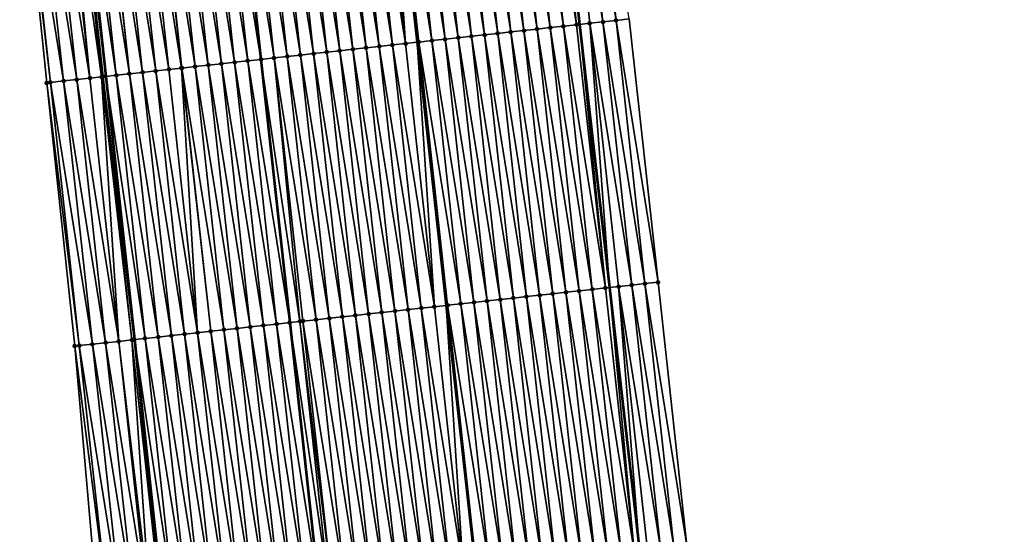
# Model space of a CAD drawing. Header units: feet. Extents: x 2010743 to 2022806, y 818705 to 837694.
# Tile 275 of 531: x 2011513 to 2011587, y 827639 to 827678. Entities that reach past the tile are written whole.
import ezdxf

# ---------------------------------------------------------------- set-up
doc = ezdxf.new("R2010")
doc.units = ezdxf.units.FT
doc.header["$MEASUREMENT"] = 0
for name, color, linetype, lineweight in [('EP_Travel Lane', 172, 'Continuous', 53), ('Road Shots', 141, 'Continuous', 100), ('STRIPING', 60, 'Continuous', 53)]:
    doc.layers.add(name, color=color, linetype=linetype, lineweight=lineweight)
doc.layers.add('I-77-MM17-21_NB-Surface-Border', color=7, linetype='Continuous')
doc.layers.add('I-77-MM17-21_NB-Surface-TIN', color=7, linetype='Continuous')

msp = doc.modelspace()

# ---------------------------------------------------------------- linework, layer by layer
at = {"layer": 'EP_Travel Lane'}
for points in [[(2011553.074, 827697.268, 307.426), (2011555.334, 827677.396, 307.383), (2011557.595, 827657.524, 307.343), (2011559.855, 827637.652, 307.312), (2011562.1, 827618.043, 307.245), (2011564.435, 827598.18, 307.208), (2011566.771, 827578.316, 307.155), (2011569.106, 827558.453, 307.151), (2011571.645, 827538.982, 307.149), (2011574.4, 827519.173, 307.154), (2011577.155, 827499.364, 307.134), (2011579.91, 827479.554, 307.136), (2011582.754, 827460.029, 307.132)], [(2011517.375, 827693.356, 308.796), (2011519.531, 827673.472, 308.758), (2011521.687, 827653.589, 308.743), (2011523.844, 827633.706, 308.708), (2011526.074, 827613.668, 308.689), (2011528.484, 827593.813, 308.658), (2011530.894, 827573.959, 308.62), (2011533.304, 827554.105, 308.612), (2011535.929, 827534.05, 308.588), (2011538.665, 827514.238, 308.571), (2011541.401, 827494.426, 308.566), (2011544.137, 827474.614, 308.56), (2011547.036, 827454.656, 308.531)]]:
    msp.add_polyline3d(points, dxfattribs=at)
at = {"layer": 'I-77-MM17-21_NB-Surface-Border', "color": 3, "linetype": 'Continuous', "lineweight": -3}
for points in [[(2011542.884, 827454.032, 308.661), (2011539.718, 827474.004, 308.687), (2011536.615, 827493.765, 308.693), (2011533.687, 827513.55, 308.688), (2011530.903, 827533.356, 308.721), (2011528.079, 827553.47, 308.74), (2011525.304, 827573.28, 308.763), (2011522.985, 827593.146, 308.791), (2011520.996, 827613.051, 308.827), (2011518.923, 827633.166, 308.818), (2011517.185, 827653.096, 308.822), (2011515.061, 827672.983, 308.835), (2011513.019, 827692.879, 308.877)], [(2011559.083, 827677.807, 307.222), (2011561.26, 827657.926, 307.171), (2011563.438, 827638.045, 307.13), (2011566.623, 827618.592, 307.05), (2011570.025, 827598.859, 306.981), (2011572.435, 827579.004, 306.928), (2011574.845, 827559.15, 306.933), (2011577.385, 827539.775, 306.934), (2011580.12, 827519.963, 306.94), (2011581.866, 827500.014, 306.955), (2011584.602, 827480.202, 306.948), (2011587.43, 827460.733, 306.939)]]:
    msp.add_polyline3d(points, dxfattribs=at)
at = {"layer": 'I-77-MM17-21_NB-Surface-TIN', "color": 128, "linetype": 'Continuous', "lineweight": -3}
for points in [[(2011558.088, 827677.698, 307.262), (2011555.911, 827697.579, 307.312), (2011554.917, 827697.47, 307.348)], [(2011558.088, 827677.698, 307.262), (2011559.083, 827677.807, 307.222), (2011555.911, 827697.579, 307.312)], [(2011551.13, 827676.936, 307.567), (2011548.952, 827696.817, 307.609), (2011547.958, 827696.708, 307.645)], [(2011552.124, 827677.044, 307.531), (2011549.946, 827696.926, 307.57), (2011548.952, 827696.817, 307.609)], [(2011551.13, 827676.936, 307.567), (2011552.124, 827677.044, 307.531), (2011548.952, 827696.817, 307.609)], [(2011553.118, 827677.153, 307.494), (2011550.94, 827697.034, 307.532), (2011549.946, 827696.926, 307.57)], [(2011552.124, 827677.044, 307.531), (2011553.118, 827677.153, 307.494), (2011549.946, 827696.926, 307.57)], [(2011554.112, 827677.262, 307.449), (2011551.934, 827697.143, 307.489), (2011550.94, 827697.034, 307.532)], [(2011553.118, 827677.153, 307.494), (2011554.112, 827677.262, 307.449), (2011550.94, 827697.034, 307.532)], [(2011555.106, 827677.371, 307.394), (2011552.929, 827697.252, 307.433), (2011551.934, 827697.143, 307.489)], [(2011554.112, 827677.262, 307.449), (2011555.106, 827677.371, 307.394), (2011551.934, 827697.143, 307.489)], [(2011555.106, 827677.371, 307.394), (2011553.074, 827697.268, 307.426), (2011552.929, 827697.252, 307.433)], [(2011553.923, 827697.361, 307.384), (2011553.074, 827697.268, 307.426), (2011555.334, 827677.396, 307.383)], [(2011555.106, 827677.371, 307.394), (2011555.334, 827677.396, 307.383), (2011553.074, 827697.268, 307.426)], [(2011557.094, 827677.589, 307.302), (2011554.917, 827697.47, 307.348), (2011553.923, 827697.361, 307.384)], [(2011556.1, 827677.48, 307.344), (2011553.923, 827697.361, 307.384), (2011555.334, 827677.396, 307.383)], [(2011556.1, 827677.48, 307.344), (2011557.094, 827677.589, 307.302), (2011553.923, 827697.361, 307.384)], [(2011557.094, 827677.589, 307.302), (2011558.088, 827677.698, 307.262), (2011554.917, 827697.47, 307.348)], [(2011545.166, 827676.282, 307.794), (2011542.988, 827696.163, 307.827), (2011541.994, 827696.054, 307.87)], [(2011546.16, 827676.391, 307.753), (2011543.982, 827696.272, 307.786), (2011542.988, 827696.163, 307.827)], [(2011545.166, 827676.282, 307.794), (2011546.16, 827676.391, 307.753), (2011542.988, 827696.163, 307.827)], [(2011547.154, 827676.5, 307.712), (2011544.976, 827696.381, 307.746), (2011543.982, 827696.272, 307.786)], [(2011546.16, 827676.391, 307.753), (2011547.154, 827676.5, 307.712), (2011543.982, 827696.272, 307.786)], [(2011548.148, 827676.609, 307.675), (2011545.97, 827696.49, 307.707), (2011544.976, 827696.381, 307.746)], [(2011547.154, 827676.5, 307.712), (2011548.148, 827676.609, 307.675), (2011544.976, 827696.381, 307.746)], [(2011549.142, 827676.718, 307.639), (2011546.964, 827696.599, 307.676), (2011545.97, 827696.49, 307.707)], [(2011548.148, 827676.609, 307.675), (2011549.142, 827676.718, 307.639), (2011545.97, 827696.49, 307.707)], [(2011550.136, 827676.827, 307.603), (2011547.958, 827696.708, 307.645), (2011546.964, 827696.599, 307.676)], [(2011549.142, 827676.718, 307.639), (2011550.136, 827676.827, 307.603), (2011546.964, 827696.599, 307.676)], [(2011550.136, 827676.827, 307.603), (2011551.13, 827676.936, 307.567), (2011547.958, 827696.708, 307.645)], [(2011538.208, 827675.519, 308.057), (2011536.03, 827695.4, 308.089), (2011535.036, 827695.291, 308.128)], [(2011539.202, 827675.628, 308.021), (2011537.024, 827695.509, 308.05), (2011536.03, 827695.4, 308.089)], [(2011538.208, 827675.519, 308.057), (2011539.202, 827675.628, 308.021), (2011536.03, 827695.4, 308.089)], [(2011540.196, 827675.737, 307.987), (2011538.018, 827695.618, 308.015), (2011537.024, 827695.509, 308.05)], [(2011539.202, 827675.628, 308.021), (2011540.196, 827675.737, 307.987), (2011537.024, 827695.509, 308.05)], [(2011541.19, 827675.846, 307.954), (2011539.012, 827695.727, 307.981), (2011538.018, 827695.618, 308.015)], [(2011540.196, 827675.737, 307.987), (2011541.19, 827675.846, 307.954), (2011538.018, 827695.618, 308.015)], [(2011542.184, 827675.955, 307.916), (2011540.006, 827695.836, 307.942), (2011539.012, 827695.727, 307.981)], [(2011541.19, 827675.846, 307.954), (2011542.184, 827675.955, 307.916), (2011539.012, 827695.727, 307.981)], [(2011542.184, 827675.955, 307.916), (2011540.849, 827695.928, 307.908), (2011540.006, 827695.836, 307.942)], [(2011541, 827695.945, 307.902), (2011540.849, 827695.928, 307.908), (2011543.052, 827676.05, 307.88)], [(2011542.184, 827675.955, 307.916), (2011543.052, 827676.05, 307.88), (2011540.849, 827695.928, 307.908)], [(2011544.172, 827676.173, 307.836), (2011541.994, 827696.054, 307.87), (2011541, 827695.945, 307.902)], [(2011543.178, 827676.064, 307.875), (2011541, 827695.945, 307.902), (2011543.052, 827676.05, 307.88)], [(2011543.178, 827676.064, 307.875), (2011544.172, 827676.173, 307.836), (2011541, 827695.945, 307.902)], [(2011544.172, 827676.173, 307.836), (2011545.166, 827676.282, 307.794), (2011541.994, 827696.054, 307.87)], [(2011528.077, 827694.529, 308.401), (2011531.249, 827674.757, 308.333), (2011529.071, 827694.638, 308.362)], [(2011532.243, 827674.866, 308.294), (2011530.065, 827694.747, 308.329), (2011529.071, 827694.638, 308.362)], [(2011532.243, 827674.866, 308.294), (2011529.071, 827694.638, 308.362), (2011531.249, 827674.757, 308.333)], [(2011533.237, 827674.975, 308.25), (2011531.059, 827694.856, 308.286), (2011530.065, 827694.747, 308.329)], [(2011532.243, 827674.866, 308.294), (2011533.237, 827674.975, 308.25), (2011530.065, 827694.747, 308.329)], [(2011534.231, 827675.083, 308.208), (2011532.054, 827694.965, 308.245), (2011531.059, 827694.856, 308.286)], [(2011533.237, 827674.975, 308.25), (2011534.231, 827675.083, 308.208), (2011531.059, 827694.856, 308.286)], [(2011535.225, 827675.192, 308.169), (2011533.048, 827695.073, 308.205), (2011532.054, 827694.965, 308.245)], [(2011534.231, 827675.083, 308.208), (2011535.225, 827675.192, 308.169), (2011532.054, 827694.965, 308.245)], [(2011536.219, 827675.301, 308.133), (2011534.042, 827695.182, 308.164), (2011533.048, 827695.073, 308.205)], [(2011535.225, 827675.192, 308.169), (2011536.219, 827675.301, 308.133), (2011533.048, 827695.073, 308.205)], [(2011537.213, 827675.41, 308.097), (2011535.036, 827695.291, 308.128), (2011534.042, 827695.182, 308.164)], [(2011536.219, 827675.301, 308.133), (2011537.213, 827675.41, 308.097), (2011534.042, 827695.182, 308.164)], [(2011537.213, 827675.41, 308.097), (2011538.208, 827675.519, 308.057), (2011535.036, 827695.291, 308.128)], [(2011524.291, 827673.994, 308.593), (2011522.113, 827693.875, 308.628), (2011521.119, 827693.766, 308.663)], [(2011525.236, 827674.098, 308.559), (2011523.107, 827693.984, 308.591), (2011522.113, 827693.875, 308.628)], [(2011524.291, 827673.994, 308.593), (2011525.236, 827674.098, 308.559), (2011522.113, 827693.875, 308.628)], [(2011526.279, 827674.212, 308.52), (2011524.101, 827694.093, 308.554), (2011523.107, 827693.984, 308.591)], [(2011525.236, 827674.098, 308.559), (2011525.285, 827674.103, 308.557), (2011523.107, 827693.984, 308.591)], [(2011525.285, 827674.103, 308.557), (2011526.279, 827674.212, 308.52), (2011523.107, 827693.984, 308.591)], [(2011527.273, 827674.321, 308.484), (2011525.095, 827694.202, 308.514), (2011524.101, 827694.093, 308.554)], [(2011526.279, 827674.212, 308.52), (2011527.273, 827674.321, 308.484), (2011524.101, 827694.093, 308.554)], [(2011528.267, 827674.43, 308.446), (2011526.089, 827694.311, 308.475), (2011525.095, 827694.202, 308.514)], [(2011527.273, 827674.321, 308.484), (2011528.267, 827674.43, 308.446), (2011525.095, 827694.202, 308.514)], [(2011529.261, 827674.539, 308.41), (2011527.083, 827694.42, 308.44), (2011526.089, 827694.311, 308.475)], [(2011528.267, 827674.43, 308.446), (2011529.261, 827674.539, 308.41), (2011526.089, 827694.311, 308.475)], [(2011530.255, 827674.648, 308.373), (2011528.077, 827694.529, 308.401), (2011527.083, 827694.42, 308.44)], [(2011529.261, 827674.539, 308.41), (2011530.255, 827674.648, 308.373), (2011527.083, 827694.42, 308.44)], [(2011530.255, 827674.648, 308.373), (2011531.249, 827674.757, 308.333), (2011528.077, 827694.529, 308.401)], [(2011517.333, 827673.231, 308.804), (2011515.155, 827693.112, 308.852), (2011514.161, 827693.004, 308.868)], [(2011518.327, 827673.34, 308.786), (2011516.149, 827693.221, 308.837), (2011515.155, 827693.112, 308.852)], [(2011517.333, 827673.231, 308.804), (2011518.327, 827673.34, 308.786), (2011515.155, 827693.112, 308.852)], [(2011518.327, 827673.34, 308.786), (2011516.402, 827693.249, 308.832), (2011516.149, 827693.221, 308.837)], [(2011519.205, 827673.437, 308.767), (2011517.143, 827693.33, 308.805), (2011516.402, 827693.249, 308.832)], [(2011518.327, 827673.34, 308.786), (2011519.205, 827673.437, 308.767), (2011516.402, 827693.249, 308.832)], [(2011517.143, 827693.33, 308.805), (2011519.531, 827673.472, 308.758), (2011517.375, 827693.356, 308.796)], [(2011519.321, 827673.449, 308.764), (2011519.531, 827673.472, 308.758), (2011517.143, 827693.33, 308.805)], [(2011519.205, 827673.437, 308.767), (2011519.321, 827673.449, 308.764), (2011517.143, 827693.33, 308.805)], [(2011520.315, 827673.558, 308.734), (2011518.137, 827693.439, 308.767), (2011517.375, 827693.356, 308.796)], [(2011520.315, 827673.558, 308.734), (2011517.375, 827693.356, 308.796), (2011519.531, 827673.472, 308.758)], [(2011521.309, 827673.667, 308.702), (2011519.131, 827693.548, 308.741), (2011518.137, 827693.439, 308.767)], [(2011520.315, 827673.558, 308.734), (2011521.309, 827673.667, 308.702), (2011518.137, 827693.439, 308.767)], [(2011521.309, 827673.667, 308.702), (2011519.184, 827693.554, 308.739), (2011519.131, 827693.548, 308.741)], [(2011522.303, 827673.776, 308.665), (2011520.125, 827693.657, 308.7), (2011519.184, 827693.554, 308.739)], [(2011521.309, 827673.667, 308.702), (2011522.303, 827673.776, 308.665), (2011519.184, 827693.554, 308.739)], [(2011523.297, 827673.885, 308.627), (2011521.119, 827693.766, 308.663), (2011520.125, 827693.657, 308.7)], [(2011522.303, 827673.776, 308.665), (2011523.297, 827673.885, 308.627), (2011520.125, 827693.657, 308.7)], [(2011523.297, 827673.885, 308.627), (2011524.291, 827673.994, 308.593), (2011521.119, 827693.766, 308.663)], [(2011515.344, 827673.014, 308.831), (2011513.167, 827692.895, 308.875), (2011513.019, 827692.879, 308.877)], [(2011515.061, 827672.983, 308.835), (2011515.344, 827673.014, 308.831), (2011513.019, 827692.879, 308.877)], [(2011516.338, 827673.123, 308.821), (2011514.161, 827693.004, 308.868), (2011513.167, 827692.895, 308.875)], [(2011515.344, 827673.014, 308.831), (2011516.338, 827673.123, 308.821), (2011513.167, 827692.895, 308.875)], [(2011516.338, 827673.123, 308.821), (2011517.333, 827673.231, 308.804), (2011514.161, 827693.004, 308.868)], [(2011556.1, 827677.48, 307.344), (2011555.334, 827677.396, 307.383), (2011557.595, 827657.524, 307.343)], [(2011559.272, 827657.708, 307.258), (2011557.094, 827677.589, 307.302), (2011556.1, 827677.48, 307.344)], [(2011558.278, 827657.599, 307.305), (2011556.1, 827677.48, 307.344), (2011557.595, 827657.524, 307.343)], [(2011558.278, 827657.599, 307.305), (2011559.272, 827657.708, 307.258), (2011556.1, 827677.48, 307.344)], [(2011560.266, 827657.817, 307.214), (2011558.088, 827677.698, 307.262), (2011557.094, 827677.589, 307.302)], [(2011559.272, 827657.708, 307.258), (2011560.266, 827657.817, 307.214), (2011557.094, 827677.589, 307.302)], [(2011561.26, 827657.926, 307.171), (2011559.083, 827677.807, 307.222), (2011558.088, 827677.698, 307.262)], [(2011560.266, 827657.817, 307.214), (2011561.26, 827657.926, 307.171), (2011558.088, 827677.698, 307.262)], [(2011551.32, 827656.837, 307.613), (2011549.142, 827676.718, 307.639), (2011548.148, 827676.609, 307.675)], [(2011552.314, 827656.946, 307.577), (2011550.136, 827676.827, 307.603), (2011549.142, 827676.718, 307.639)], [(2011551.32, 827656.837, 307.613), (2011552.314, 827656.946, 307.577), (2011549.142, 827676.718, 307.639)], [(2011553.308, 827657.054, 307.542), (2011551.13, 827676.936, 307.567), (2011550.136, 827676.827, 307.603)], [(2011552.314, 827656.946, 307.577), (2011553.308, 827657.054, 307.542), (2011550.136, 827676.827, 307.603)], [(2011554.302, 827657.163, 307.507), (2011552.124, 827677.044, 307.531), (2011551.13, 827676.936, 307.567)], [(2011553.308, 827657.054, 307.542), (2011554.302, 827657.163, 307.507), (2011551.13, 827676.936, 307.567)], [(2011555.296, 827657.272, 307.469), (2011553.118, 827677.153, 307.494), (2011552.124, 827677.044, 307.531)], [(2011554.302, 827657.163, 307.507), (2011555.296, 827657.272, 307.469), (2011552.124, 827677.044, 307.531)], [(2011556.29, 827657.381, 307.418), (2011554.112, 827677.262, 307.449), (2011553.118, 827677.153, 307.494)], [(2011555.296, 827657.272, 307.469), (2011556.29, 827657.381, 307.418), (2011553.118, 827677.153, 307.494)], [(2011557.284, 827657.49, 307.36), (2011555.106, 827677.371, 307.394), (2011554.112, 827677.262, 307.449)], [(2011556.29, 827657.381, 307.418), (2011557.284, 827657.49, 307.36), (2011554.112, 827677.262, 307.449)], [(2011557.284, 827657.49, 307.36), (2011555.334, 827677.396, 307.383), (2011555.106, 827677.371, 307.394)], [(2011557.284, 827657.49, 307.36), (2011557.595, 827657.524, 307.343), (2011555.334, 827677.396, 307.383)], [(2011544.362, 827656.074, 307.901), (2011543.052, 827676.05, 307.88), (2011542.184, 827675.955, 307.916)], [(2011543.178, 827676.064, 307.875), (2011543.052, 827676.05, 307.88), (2011545.254, 827656.172, 307.868)], [(2011544.362, 827656.074, 307.901), (2011545.254, 827656.172, 307.868), (2011543.052, 827676.05, 307.88)], [(2011546.35, 827656.292, 307.821), (2011544.172, 827676.173, 307.836), (2011543.178, 827676.064, 307.875)], [(2011545.356, 827656.183, 307.865), (2011543.178, 827676.064, 307.875), (2011545.254, 827656.172, 307.868)], [(2011545.356, 827656.183, 307.865), (2011546.35, 827656.292, 307.821), (2011543.178, 827676.064, 307.875)], [(2011547.344, 827656.401, 307.774), (2011545.166, 827676.282, 307.794), (2011544.172, 827676.173, 307.836)], [(2011546.35, 827656.292, 307.821), (2011547.344, 827656.401, 307.774), (2011544.172, 827676.173, 307.836)], [(2011548.338, 827656.51, 307.734), (2011546.16, 827676.391, 307.753), (2011545.166, 827676.282, 307.794)], [(2011547.344, 827656.401, 307.774), (2011548.338, 827656.51, 307.734), (2011545.166, 827676.282, 307.794)], [(2011549.332, 827656.619, 307.694), (2011547.154, 827676.5, 307.712), (2011546.16, 827676.391, 307.753)], [(2011548.338, 827656.51, 307.734), (2011549.332, 827656.619, 307.694), (2011546.16, 827676.391, 307.753)], [(2011550.326, 827656.728, 307.65), (2011548.148, 827676.609, 307.675), (2011547.154, 827676.5, 307.712)], [(2011549.332, 827656.619, 307.694), (2011550.326, 827656.728, 307.65), (2011547.154, 827676.5, 307.712)], [(2011550.326, 827656.728, 307.65), (2011551.32, 827656.837, 307.613), (2011548.148, 827676.609, 307.675)], [(2011538.397, 827655.42, 308.115), (2011536.219, 827675.301, 308.133), (2011535.225, 827675.192, 308.169)], [(2011539.391, 827655.529, 308.079), (2011537.213, 827675.41, 308.097), (2011536.219, 827675.301, 308.133)], [(2011538.397, 827655.42, 308.115), (2011539.391, 827655.529, 308.079), (2011536.219, 827675.301, 308.133)], [(2011540.385, 827655.638, 308.042), (2011538.208, 827675.519, 308.057), (2011537.213, 827675.41, 308.097)], [(2011539.391, 827655.529, 308.079), (2011540.385, 827655.638, 308.042), (2011537.213, 827675.41, 308.097)], [(2011541.379, 827655.747, 308.006), (2011539.202, 827675.628, 308.021), (2011538.208, 827675.519, 308.057)], [(2011540.385, 827655.638, 308.042), (2011541.379, 827655.747, 308.006), (2011538.208, 827675.519, 308.057)], [(2011542.373, 827655.856, 307.969), (2011540.196, 827675.737, 307.987), (2011539.202, 827675.628, 308.021)], [(2011541.379, 827655.747, 308.006), (2011542.373, 827655.856, 307.969), (2011539.202, 827675.628, 308.021)], [(2011543.367, 827655.965, 307.935), (2011541.19, 827675.846, 307.954), (2011540.196, 827675.737, 307.987)], [(2011542.373, 827655.856, 307.969), (2011543.367, 827655.965, 307.935), (2011540.196, 827675.737, 307.987)], [(2011544.362, 827656.074, 307.901), (2011542.184, 827675.955, 307.916), (2011541.19, 827675.846, 307.954)], [(2011543.367, 827655.965, 307.935), (2011544.362, 827656.074, 307.901), (2011541.19, 827675.846, 307.954)], [(2011531.439, 827654.658, 308.389), (2011529.261, 827674.539, 308.41), (2011528.267, 827674.43, 308.446)], [(2011532.433, 827654.767, 308.352), (2011530.255, 827674.648, 308.373), (2011529.261, 827674.539, 308.41)], [(2011531.439, 827654.658, 308.389), (2011532.433, 827654.767, 308.352), (2011529.261, 827674.539, 308.41)], [(2011530.255, 827674.648, 308.373), (2011533.427, 827654.876, 308.313), (2011531.249, 827674.757, 308.333)], [(2011532.433, 827654.767, 308.352), (2011533.427, 827654.876, 308.313), (2011530.255, 827674.648, 308.373)], [(2011534.197, 827654.96, 308.292), (2011532.243, 827674.866, 308.294), (2011531.249, 827674.757, 308.333)], [(2011534.197, 827654.96, 308.292), (2011531.249, 827674.757, 308.333), (2011533.427, 827654.876, 308.313)], [(2011535.415, 827655.093, 308.234), (2011533.237, 827674.975, 308.25), (2011532.243, 827674.866, 308.294)], [(2011534.197, 827654.96, 308.292), (2011534.421, 827654.984, 308.282), (2011532.243, 827674.866, 308.294)], [(2011534.421, 827654.984, 308.282), (2011535.415, 827655.093, 308.234), (2011532.243, 827674.866, 308.294)], [(2011536.409, 827655.202, 308.192), (2011534.231, 827675.083, 308.208), (2011533.237, 827674.975, 308.25)], [(2011535.415, 827655.093, 308.234), (2011536.409, 827655.202, 308.192), (2011533.237, 827674.975, 308.25)], [(2011537.403, 827655.311, 308.152), (2011535.225, 827675.192, 308.169), (2011534.231, 827675.083, 308.208)], [(2011536.409, 827655.202, 308.192), (2011537.403, 827655.311, 308.152), (2011534.231, 827675.083, 308.208)], [(2011537.403, 827655.311, 308.152), (2011538.397, 827655.42, 308.115), (2011535.225, 827675.192, 308.169)], [(2011524.481, 827653.895, 308.641), (2011522.303, 827673.776, 308.665), (2011521.309, 827673.667, 308.702)], [(2011525.475, 827654.004, 308.608), (2011523.297, 827673.885, 308.627), (2011522.303, 827673.776, 308.665)], [(2011524.481, 827653.895, 308.641), (2011525.475, 827654.004, 308.608), (2011522.303, 827673.776, 308.665)], [(2011526.469, 827654.113, 308.574), (2011524.291, 827673.994, 308.593), (2011523.297, 827673.885, 308.627)], [(2011525.475, 827654.004, 308.608), (2011526.469, 827654.113, 308.574), (2011523.297, 827673.885, 308.627)], [(2011526.469, 827654.113, 308.574), (2011525.236, 827674.098, 308.559), (2011524.291, 827673.994, 308.593)], [(2011527.463, 827654.222, 308.54), (2011525.285, 827674.103, 308.557), (2011525.236, 827674.098, 308.559)], [(2011526.469, 827654.113, 308.574), (2011527.463, 827654.222, 308.54), (2011525.236, 827674.098, 308.559)], [(2011528.457, 827654.331, 308.505), (2011526.279, 827674.212, 308.52), (2011525.285, 827674.103, 308.557)], [(2011527.463, 827654.222, 308.54), (2011528.457, 827654.331, 308.505), (2011525.285, 827674.103, 308.557)], [(2011529.451, 827654.44, 308.464), (2011527.273, 827674.321, 308.484), (2011526.279, 827674.212, 308.52)], [(2011528.457, 827654.331, 308.505), (2011529.451, 827654.44, 308.464), (2011526.279, 827674.212, 308.52)], [(2011530.445, 827654.549, 308.426), (2011528.267, 827674.43, 308.446), (2011527.273, 827674.321, 308.484)], [(2011529.451, 827654.44, 308.464), (2011530.445, 827654.549, 308.426), (2011527.273, 827674.321, 308.484)], [(2011530.445, 827654.549, 308.426), (2011531.439, 827654.658, 308.389), (2011528.267, 827674.43, 308.446)], [(2011517.522, 827653.133, 308.815), (2011515.344, 827673.014, 308.831), (2011515.061, 827672.983, 308.835)], [(2011518.516, 827653.241, 308.796), (2011516.338, 827673.123, 308.821), (2011515.344, 827673.014, 308.831)], [(2011517.522, 827653.133, 308.815), (2011518.516, 827653.241, 308.796), (2011515.344, 827673.014, 308.831)], [(2011519.51, 827653.35, 308.778), (2011517.333, 827673.231, 308.804), (2011516.338, 827673.123, 308.821)], [(2011518.516, 827653.241, 308.796), (2011519.51, 827653.35, 308.778), (2011516.338, 827673.123, 308.821)], [(2011520.504, 827653.459, 308.764), (2011518.327, 827673.34, 308.786), (2011517.333, 827673.231, 308.804)], [(2011519.51, 827653.35, 308.778), (2011520.504, 827653.459, 308.764), (2011517.333, 827673.231, 308.804)], [(2011520.504, 827653.459, 308.764), (2011519.205, 827673.437, 308.767), (2011518.327, 827673.34, 308.786)], [(2011521.498, 827653.568, 308.747), (2011519.321, 827673.449, 308.764), (2011519.205, 827673.437, 308.767)], [(2011520.504, 827653.459, 308.764), (2011521.498, 827653.568, 308.747), (2011519.205, 827673.437, 308.767)], [(2011521.661, 827653.586, 308.744), (2011519.531, 827673.472, 308.758), (2011519.321, 827673.449, 308.764)], [(2011521.498, 827653.568, 308.747), (2011521.661, 827653.586, 308.744), (2011519.321, 827673.449, 308.764)], [(2011522.492, 827653.677, 308.72), (2011520.315, 827673.558, 308.734), (2011519.531, 827673.472, 308.758)], [(2011522.492, 827653.677, 308.72), (2011519.531, 827673.472, 308.758), (2011521.687, 827653.589, 308.743)], [(2011521.661, 827653.586, 308.744), (2011521.687, 827653.589, 308.743), (2011519.531, 827673.472, 308.758)], [(2011523.487, 827653.786, 308.68), (2011521.309, 827673.667, 308.702), (2011520.315, 827673.558, 308.734)], [(2011522.492, 827653.677, 308.72), (2011523.487, 827653.786, 308.68), (2011520.315, 827673.558, 308.734)], [(2011523.487, 827653.786, 308.68), (2011524.481, 827653.895, 308.641), (2011521.309, 827673.667, 308.702)], [(2011517.185, 827653.096, 308.822), (2011517.522, 827653.133, 308.815), (2011515.061, 827672.983, 308.835)], [(2011558.468, 827637.5, 307.393), (2011556.29, 827657.381, 307.418), (2011555.296, 827657.272, 307.469)], [(2011559.462, 827637.609, 307.334), (2011557.284, 827657.49, 307.36), (2011556.29, 827657.381, 307.418)], [(2011558.468, 827637.5, 307.393), (2011559.462, 827637.609, 307.334), (2011556.29, 827657.381, 307.418)], [(2011559.462, 827637.609, 307.334), (2011557.595, 827657.524, 307.343), (2011557.284, 827657.49, 307.36)], [(2011558.278, 827657.599, 307.305), (2011557.595, 827657.524, 307.343), (2011559.855, 827637.652, 307.312)], [(2011559.462, 827637.609, 307.334), (2011559.855, 827637.652, 307.312), (2011557.595, 827657.524, 307.343)], [(2011561.45, 827637.827, 307.228), (2011559.272, 827657.708, 307.258), (2011558.278, 827657.599, 307.305)], [(2011560.456, 827637.718, 307.277), (2011558.278, 827657.599, 307.305), (2011559.855, 827637.652, 307.312)], [(2011560.456, 827637.718, 307.277), (2011561.45, 827637.827, 307.228), (2011558.278, 827657.599, 307.305)], [(2011562.444, 827637.936, 307.178), (2011560.266, 827657.817, 307.214), (2011559.272, 827657.708, 307.258)], [(2011561.45, 827637.827, 307.228), (2011562.444, 827637.936, 307.178), (2011559.272, 827657.708, 307.258)], [(2011563.438, 827638.045, 307.13), (2011561.26, 827657.926, 307.171), (2011560.266, 827657.817, 307.214)], [(2011562.444, 827637.936, 307.178), (2011563.438, 827638.045, 307.13), (2011560.266, 827657.817, 307.214)], [(2011552.504, 827636.847, 307.618), (2011550.326, 827656.728, 307.65), (2011549.332, 827656.619, 307.694)], [(2011553.498, 827636.956, 307.582), (2011551.32, 827656.837, 307.613), (2011550.326, 827656.728, 307.65)], [(2011552.504, 827636.847, 307.618), (2011553.498, 827636.956, 307.582), (2011550.326, 827656.728, 307.65)], [(2011554.492, 827637.064, 307.546), (2011552.314, 827656.946, 307.577), (2011551.32, 827656.837, 307.613)], [(2011553.498, 827636.956, 307.582), (2011554.492, 827637.064, 307.546), (2011551.32, 827656.837, 307.613)], [(2011555.486, 827637.173, 307.512), (2011553.308, 827657.054, 307.542), (2011552.314, 827656.946, 307.577)], [(2011554.492, 827637.064, 307.546), (2011555.486, 827637.173, 307.512), (2011552.314, 827656.946, 307.577)], [(2011556.48, 827637.282, 307.476), (2011554.302, 827657.163, 307.507), (2011553.308, 827657.054, 307.542)], [(2011555.486, 827637.173, 307.512), (2011556.48, 827637.282, 307.476), (2011553.308, 827657.054, 307.542)], [(2011557.474, 827637.391, 307.438), (2011555.296, 827657.272, 307.469), (2011554.302, 827657.163, 307.507)], [(2011556.48, 827637.282, 307.476), (2011557.474, 827637.391, 307.438), (2011554.302, 827657.163, 307.507)], [(2011557.474, 827637.391, 307.438), (2011558.468, 827637.5, 307.393), (2011555.296, 827657.272, 307.469)], [(2011545.545, 827636.084, 307.884), (2011543.367, 827655.965, 307.935), (2011542.373, 827655.856, 307.969)], [(2011546.539, 827636.193, 307.847), (2011544.362, 827656.074, 307.901), (2011543.367, 827655.965, 307.935)], [(2011545.545, 827636.084, 307.884), (2011546.539, 827636.193, 307.847), (2011543.367, 827655.965, 307.935)], [(2011546.539, 827636.193, 307.847), (2011545.254, 827656.172, 307.868), (2011544.362, 827656.074, 307.901)], [(2011545.356, 827656.183, 307.865), (2011545.254, 827656.172, 307.868), (2011547.457, 827636.294, 307.814)], [(2011546.539, 827636.193, 307.847), (2011547.457, 827636.294, 307.814), (2011545.254, 827656.172, 307.868)], [(2011548.527, 827636.411, 307.78), (2011546.35, 827656.292, 307.821), (2011545.356, 827656.183, 307.865)], [(2011547.533, 827636.302, 307.811), (2011545.356, 827656.183, 307.865), (2011547.457, 827636.294, 307.814)], [(2011547.533, 827636.302, 307.811), (2011548.527, 827636.411, 307.78), (2011545.356, 827656.183, 307.865)], [(2011549.521, 827636.52, 307.732), (2011547.344, 827656.401, 307.774), (2011546.35, 827656.292, 307.821)], [(2011548.527, 827636.411, 307.78), (2011549.521, 827636.52, 307.732), (2011546.35, 827656.292, 307.821)], [(2011550.515, 827636.629, 307.695), (2011548.338, 827656.51, 307.734), (2011547.344, 827656.401, 307.774)], [(2011549.521, 827636.52, 307.732), (2011550.515, 827636.629, 307.695), (2011547.344, 827656.401, 307.774)], [(2011551.51, 827636.738, 307.657), (2011549.332, 827656.619, 307.694), (2011548.338, 827656.51, 307.734)], [(2011550.515, 827636.629, 307.695), (2011551.51, 827636.738, 307.657), (2011548.338, 827656.51, 307.734)], [(2011551.51, 827636.738, 307.657), (2011552.504, 827636.847, 307.618), (2011549.332, 827656.619, 307.694)], [(2011538.587, 827635.321, 308.15), (2011536.409, 827655.202, 308.192), (2011535.415, 827655.093, 308.234)], [(2011539.581, 827635.43, 308.113), (2011537.403, 827655.311, 308.152), (2011536.409, 827655.202, 308.192)], [(2011538.587, 827635.321, 308.15), (2011539.581, 827635.43, 308.113), (2011536.409, 827655.202, 308.192)], [(2011540.575, 827635.539, 308.079), (2011538.397, 827655.42, 308.115), (2011537.403, 827655.311, 308.152)], [(2011539.581, 827635.43, 308.113), (2011540.575, 827635.539, 308.079), (2011537.403, 827655.311, 308.152)], [(2011541.569, 827635.648, 308.042), (2011539.391, 827655.529, 308.079), (2011538.397, 827655.42, 308.115)], [(2011540.575, 827635.539, 308.079), (2011541.569, 827635.648, 308.042), (2011538.397, 827655.42, 308.115)], [(2011542.563, 827635.757, 308.001), (2011540.385, 827655.638, 308.042), (2011539.391, 827655.529, 308.079)], [(2011541.569, 827635.648, 308.042), (2011542.563, 827635.757, 308.001), (2011539.391, 827655.529, 308.079)], [(2011543.557, 827635.866, 307.958), (2011541.379, 827655.747, 308.006), (2011540.385, 827655.638, 308.042)], [(2011542.563, 827635.757, 308.001), (2011543.557, 827635.866, 307.958), (2011540.385, 827655.638, 308.042)], [(2011544.551, 827635.975, 307.92), (2011542.373, 827655.856, 307.969), (2011541.379, 827655.747, 308.006)], [(2011543.557, 827635.866, 307.958), (2011544.551, 827635.975, 307.92), (2011541.379, 827655.747, 308.006)], [(2011544.551, 827635.975, 307.92), (2011545.545, 827636.084, 307.884), (2011542.373, 827655.856, 307.969)], [(2011531.629, 827634.559, 308.43), (2011529.451, 827654.44, 308.464), (2011528.457, 827654.331, 308.505)], [(2011532.623, 827634.668, 308.393), (2011530.445, 827654.549, 308.426), (2011529.451, 827654.44, 308.464)], [(2011531.629, 827634.559, 308.43), (2011532.623, 827634.668, 308.393), (2011529.451, 827654.44, 308.464)], [(2011533.617, 827634.777, 308.354), (2011531.439, 827654.658, 308.389), (2011530.445, 827654.549, 308.426)], [(2011532.623, 827634.668, 308.393), (2011533.617, 827634.777, 308.354), (2011530.445, 827654.549, 308.426)], [(2011534.611, 827634.886, 308.317), (2011532.433, 827654.767, 308.352), (2011531.439, 827654.658, 308.389)], [(2011533.617, 827634.777, 308.354), (2011534.611, 827634.886, 308.317), (2011531.439, 827654.658, 308.389)], [(2011532.433, 827654.767, 308.352), (2011535.605, 827634.995, 308.281), (2011533.427, 827654.876, 308.313)], [(2011534.611, 827634.886, 308.317), (2011535.605, 827634.995, 308.281), (2011532.433, 827654.767, 308.352)], [(2011536.355, 827635.077, 308.256), (2011534.197, 827654.96, 308.292), (2011533.427, 827654.876, 308.313)], [(2011536.355, 827635.077, 308.256), (2011533.427, 827654.876, 308.313), (2011535.605, 827634.995, 308.281)], [(2011536.599, 827635.103, 308.245), (2011534.421, 827654.984, 308.282), (2011534.197, 827654.96, 308.292)], [(2011536.355, 827635.077, 308.256), (2011536.599, 827635.103, 308.245), (2011534.197, 827654.96, 308.292)], [(2011537.593, 827635.212, 308.195), (2011535.415, 827655.093, 308.234), (2011534.421, 827654.984, 308.282)], [(2011536.599, 827635.103, 308.245), (2011537.593, 827635.212, 308.195), (2011534.421, 827654.984, 308.282)], [(2011537.593, 827635.212, 308.195), (2011538.587, 827635.321, 308.15), (2011535.415, 827655.093, 308.234)], [(2011524.67, 827633.796, 308.686), (2011522.492, 827653.677, 308.72), (2011521.687, 827653.589, 308.743)], [(2011525.664, 827633.905, 308.646), (2011523.487, 827653.786, 308.68), (2011522.492, 827653.677, 308.72)], [(2011524.67, 827633.796, 308.686), (2011525.664, 827633.905, 308.646), (2011522.492, 827653.677, 308.72)], [(2011526.658, 827634.014, 308.608), (2011524.481, 827653.895, 308.641), (2011523.487, 827653.786, 308.68)], [(2011525.664, 827633.905, 308.646), (2011526.658, 827634.014, 308.608), (2011523.487, 827653.786, 308.68)], [(2011527.652, 827634.123, 308.576), (2011525.475, 827654.004, 308.608), (2011524.481, 827653.895, 308.641)], [(2011526.658, 827634.014, 308.608), (2011527.652, 827634.123, 308.576), (2011524.481, 827653.895, 308.641)], [(2011528.646, 827634.232, 308.542), (2011526.469, 827654.113, 308.574), (2011525.475, 827654.004, 308.608)], [(2011527.652, 827634.123, 308.576), (2011528.646, 827634.232, 308.542), (2011525.475, 827654.004, 308.608)], [(2011529.64, 827634.341, 308.504), (2011527.463, 827654.222, 308.54), (2011526.469, 827654.113, 308.574)], [(2011528.646, 827634.232, 308.542), (2011529.64, 827634.341, 308.504), (2011526.469, 827654.113, 308.574)], [(2011530.635, 827634.45, 308.469), (2011528.457, 827654.331, 308.505), (2011527.463, 827654.222, 308.54)], [(2011529.64, 827634.341, 308.504), (2011530.635, 827634.45, 308.469), (2011527.463, 827654.222, 308.54)], [(2011530.635, 827634.45, 308.469), (2011531.629, 827634.559, 308.43), (2011528.457, 827654.331, 308.505)], [(2011519.7, 827633.251, 308.802), (2011517.522, 827653.133, 308.815), (2011517.185, 827653.096, 308.822)], [(2011518.923, 827633.166, 308.818), (2011519.7, 827633.251, 308.802), (2011517.185, 827653.096, 308.822)], [(2011520.694, 827633.36, 308.787), (2011518.516, 827653.241, 308.796), (2011517.522, 827653.133, 308.815)], [(2011519.7, 827633.251, 308.802), (2011520.694, 827633.36, 308.787), (2011517.522, 827653.133, 308.815)], [(2011521.688, 827633.469, 308.76), (2011519.51, 827653.35, 308.778), (2011518.516, 827653.241, 308.796)], [(2011520.694, 827633.36, 308.787), (2011521.688, 827633.469, 308.76), (2011518.516, 827653.241, 308.796)], [(2011522.682, 827633.578, 308.74), (2011520.504, 827653.459, 308.764), (2011519.51, 827653.35, 308.778)], [(2011521.688, 827633.469, 308.76), (2011522.682, 827633.578, 308.74), (2011519.51, 827653.35, 308.778)], [(2011522.863, 827633.598, 308.737), (2011521.498, 827653.568, 308.747), (2011520.504, 827653.459, 308.764)], [(2011522.682, 827633.578, 308.74), (2011522.863, 827633.598, 308.737), (2011520.504, 827653.459, 308.764)], [(2011523.676, 827633.687, 308.712), (2011521.661, 827653.586, 308.744), (2011521.498, 827653.568, 308.747)], [(2011522.863, 827633.598, 308.737), (2011523.676, 827633.687, 308.712), (2011521.498, 827653.568, 308.747)], [(2011521.661, 827653.586, 308.744), (2011523.844, 827633.706, 308.708), (2011521.687, 827653.589, 308.743)], [(2011523.676, 827633.687, 308.712), (2011523.844, 827633.706, 308.708), (2011521.661, 827653.586, 308.744)], [(2011524.67, 827633.796, 308.686), (2011521.687, 827653.589, 308.743), (2011523.844, 827633.706, 308.708)]]:
    msp.add_3dface(points, dxfattribs=at)
at = {"layer": 'Road Shots', "lineweight": 100}
for p in [(2011556.1, 827677.48, 307.344), (2011557.094, 827677.589, 307.302), (2011558.088, 827677.698, 307.262), (2011549.142, 827676.718, 307.639), (2011550.136, 827676.827, 307.603), (2011551.13, 827676.936, 307.567), (2011552.124, 827677.044, 307.531), (2011553.118, 827677.153, 307.494), (2011554.112, 827677.262, 307.449), (2011555.106, 827677.371, 307.394), (2011543.178, 827676.064, 307.875), (2011544.172, 827676.173, 307.836), (2011545.166, 827676.282, 307.794), (2011546.16, 827676.391, 307.753), (2011547.154, 827676.5, 307.712), (2011548.148, 827676.609, 307.675), (2011536.219, 827675.301, 308.133), (2011537.213, 827675.41, 308.097), (2011538.208, 827675.519, 308.057), (2011539.202, 827675.628, 308.021), (2011540.196, 827675.737, 307.987), (2011541.19, 827675.846, 307.954), (2011542.184, 827675.955, 307.916), (2011529.261, 827674.539, 308.41), (2011530.255, 827674.648, 308.373), (2011531.249, 827674.757, 308.333), (2011532.243, 827674.866, 308.294), (2011533.237, 827674.975, 308.25), (2011534.231, 827675.083, 308.208), (2011535.225, 827675.192, 308.169), (2011522.303, 827673.776, 308.665), (2011523.297, 827673.885, 308.627), (2011524.291, 827673.994, 308.593), (2011525.236, 827674.098, 308.559), (2011525.285, 827674.103, 308.557), (2011526.279, 827674.212, 308.52), (2011527.273, 827674.321, 308.484), (2011528.267, 827674.43, 308.446), (2011515.344, 827673.014, 308.831), (2011516.338, 827673.123, 308.821), (2011517.333, 827673.231, 308.804), (2011518.327, 827673.34, 308.786), (2011519.205, 827673.437, 308.767), (2011519.321, 827673.449, 308.764), (2011520.315, 827673.558, 308.734), (2011521.309, 827673.667, 308.702), (2011515.061, 827672.983, 308.835), (2011515.061, 827672.983, 308.835), (2011556.29, 827657.381, 307.418), (2011557.284, 827657.49, 307.36), (2011558.278, 827657.599, 307.305), (2011559.272, 827657.708, 307.258), (2011560.266, 827657.817, 307.214), (2011561.26, 827657.926, 307.171), (2011550.326, 827656.728, 307.65), (2011551.32, 827656.837, 307.613), (2011552.314, 827656.946, 307.577), (2011553.308, 827657.054, 307.542), (2011554.302, 827657.163, 307.507), (2011555.296, 827657.272, 307.469), (2011543.367, 827655.965, 307.935), (2011544.362, 827656.074, 307.901), (2011545.356, 827656.183, 307.865), (2011546.35, 827656.292, 307.821), (2011547.344, 827656.401, 307.774), (2011548.338, 827656.51, 307.734), (2011549.332, 827656.619, 307.694), (2011536.409, 827655.202, 308.192), (2011537.403, 827655.311, 308.152), (2011538.397, 827655.42, 308.115), (2011539.391, 827655.529, 308.079), (2011540.385, 827655.638, 308.042), (2011541.379, 827655.747, 308.006), (2011542.373, 827655.856, 307.969), (2011529.451, 827654.44, 308.464), (2011530.445, 827654.549, 308.426), (2011531.439, 827654.658, 308.389), (2011532.433, 827654.767, 308.352), (2011533.427, 827654.876, 308.313), (2011534.197, 827654.96, 308.292), (2011534.421, 827654.984, 308.282), (2011535.415, 827655.093, 308.234), (2011522.492, 827653.677, 308.72), (2011523.487, 827653.786, 308.68), (2011524.481, 827653.895, 308.641), (2011525.475, 827654.004, 308.608), (2011526.469, 827654.113, 308.574), (2011527.463, 827654.222, 308.54), (2011528.457, 827654.331, 308.505), (2011517.185, 827653.096, 308.822), (2011517.185, 827653.096, 308.822), (2011517.522, 827653.133, 308.815), (2011518.516, 827653.241, 308.796), (2011519.51, 827653.35, 308.778), (2011520.504, 827653.459, 308.764), (2011521.498, 827653.568, 308.747), (2011521.661, 827653.586, 308.744)]:
    msp.add_point(p, dxfattribs=at)
at = {"layer": 'STRIPING'}
for points in [[(2011540.849, 827695.928, 307.908), (2011543.052, 827676.05, 307.88), (2011545.254, 827656.172, 307.868), (2011547.457, 827636.294, 307.814), (2011549.689, 827616.536, 307.769), (2011552.099, 827596.681, 307.726), (2011554.508, 827576.827, 307.693), (2011556.918, 827556.973, 307.661), (2011559.498, 827537.305, 307.649), (2011562.234, 827517.493, 307.636), (2011564.97, 827497.681, 307.631), (2011567.706, 827477.869, 307.637), (2011570.563, 827458.195, 307.617)], [(2011529.071, 827694.638, 308.362), (2011531.249, 827674.757, 308.333), (2011533.427, 827654.876, 308.313), (2011535.605, 827634.995, 308.281), (2011537.834, 827615.096, 308.24), (2011540.244, 827595.242, 308.2), (2011542.654, 827575.387, 308.156), (2011545.064, 827555.533, 308.132), (2011547.667, 827535.671, 308.119), (2011550.403, 827515.859, 308.106), (2011553.138, 827496.047, 308.103), (2011555.874, 827476.235, 308.098), (2011558.753, 827456.419, 308.076)]]:
    msp.add_polyline3d(points, dxfattribs=at)

doc.saveas('drawing.dxf')
